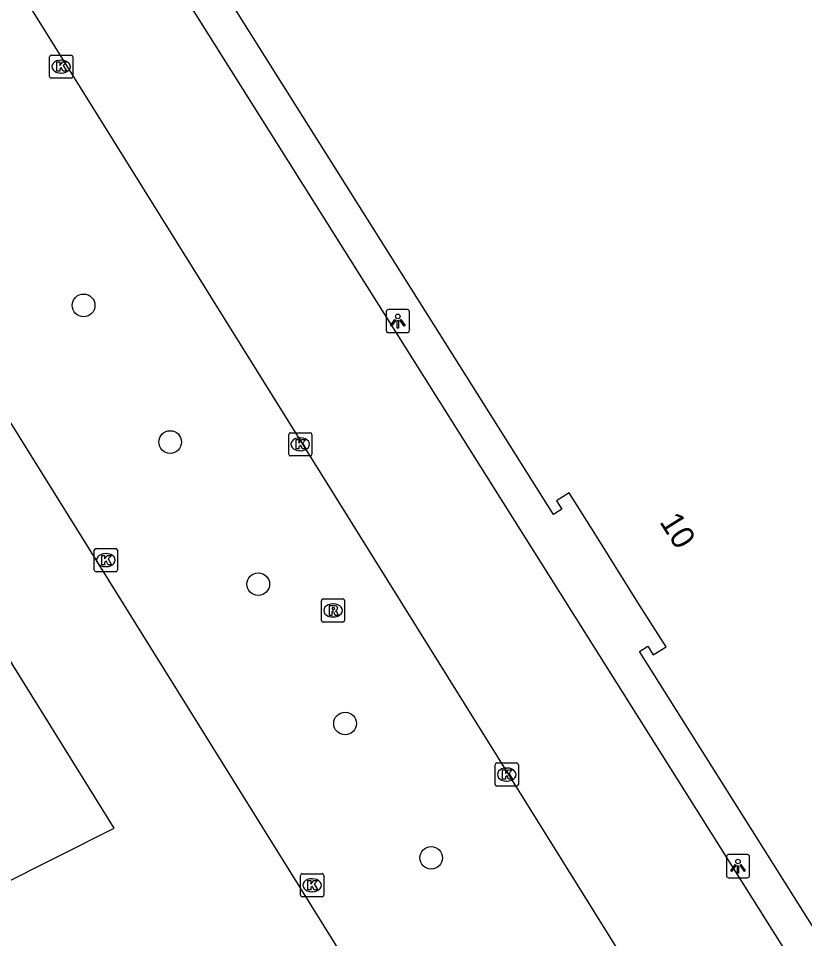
# Model space of a CAD drawing. Extents: x 158838 to 160074, y 386376 to 387776.
# Drawn here: x 159772.64 to 159806.53, y 387556.51 to 387596.21 of the extents above; entities that cross this region are included whole.
import ezdxf

# ---------------------------------------------------------------- set-up
doc = ezdxf.new("R2010")
doc.units = 0
for name, color, linetype in [('IMGEO_Boom', 7, 'Continuous'), ('IMGEO_Kolk', 7, 'Continuous'), ('IMGEO_Lichtpunt', 7, 'Continuous'), ('IMGEO_Pand', 7, 'Continuous'), ('IMGEO_Pand_nummerreeks', 7, 'Continuous'), ('IMGEO_Rijbaan_lokaal_open', 7, 'Continuous'), ('IMGEO_Rioolput', 7, 'Continuous')]:
    doc.layers.add(name, color=color, linetype=linetype)

msp = doc.modelspace()

# ---------------------------------------------------------------- linework, layer by layer
at = {"layer": 'IMGEO_Boom'}
for centre in [(159775.448, 387583.828), (159779.18, 387577.933), (159782.976, 387571.802), (159786.718, 387565.791), (159790.429, 387559.992)]:
    msp.add_circle(centre, 0.489, dxfattribs=at)
at = {"layer": 'IMGEO_Kolk'}
for p, q in [((159773.977, 387593.702), (159773.977, 387594.554)), ((159774.052, 387594.628), (159774.904, 387594.628)), ((159774.978, 387594.554), (159774.978, 387593.702)), ((159774.465, 387594.408), (159774.49, 387594.408)), ((159774.488, 387593.848), (159774.463, 387593.848)), ((159774.904, 387593.628), (159774.052, 387593.628)), ((159784.287, 387577.409), (159784.287, 387578.261)), ((159784.362, 387578.335), (159785.214, 387578.335)), ((159785.288, 387578.261), (159785.288, 387577.409)), ((159784.775, 387578.115), (159784.8, 387578.115)), ((159784.798, 387577.555), (159784.773, 387577.555)), ((159785.214, 387577.335), (159784.362, 387577.335)), ((159775.907, 387572.412), (159775.907, 387573.264)), ((159775.982, 387573.338), (159776.834, 387573.338)), ((159776.395, 387573.118), (159776.42, 387573.118)), ((159776.908, 387573.264), (159776.908, 387572.412)), ((159776.834, 387572.338), (159775.982, 387572.338)), ((159776.418, 387572.558), (159776.393, 387572.558)), ((159793.187, 387563.16), (159793.187, 387564.012)), ((159793.262, 387564.086), (159794.114, 387564.086)), ((159794.188, 387564.012), (159794.188, 387563.16)), ((159793.675, 387563.866), (159793.7, 387563.866)), ((159793.698, 387563.306), (159793.673, 387563.306)), ((159794.114, 387563.086), (159793.262, 387563.086)), ((159784.797, 387558.384), (159784.797, 387559.236)), ((159784.872, 387559.31), (159785.724, 387559.31)), ((159785.798, 387559.236), (159785.798, 387558.384)), ((159785.285, 387559.09), (159785.31, 387559.09)), ((159785.308, 387558.53), (159785.283, 387558.53)), ((159785.724, 387558.31), (159784.872, 387558.31))]:
    msp.add_line(p, q, dxfattribs=at)
for points in [[(159773.977, 387593.702), (159773.977, 387594.554)], [(159774.052, 387594.628), (159774.904, 387594.628)], [(159774.978, 387594.554), (159774.978, 387593.702)], [(159774.298, 387594.328), (159774.421, 387594.328), (159774.421, 387594.177), (159774.551, 387594.328), (159774.715, 387594.328), (159774.569, 387594.177), (159774.722, 387593.928), (159774.57, 387593.928), (159774.485, 387594.092), (159774.421, 387594.025), (159774.421, 387593.928), (159774.298, 387593.928), (159774.298, 387594.328)], [(159774.904, 387593.628), (159774.052, 387593.628)], [(159784.287, 387577.409), (159784.287, 387578.261)], [(159784.362, 387578.335), (159785.214, 387578.335)], [(159785.288, 387578.261), (159785.288, 387577.409)], [(159784.608, 387578.035), (159784.731, 387578.035), (159784.731, 387577.884), (159784.861, 387578.035), (159785.025, 387578.035), (159784.879, 387577.884), (159785.032, 387577.635), (159784.88, 387577.635), (159784.795, 387577.799), (159784.731, 387577.732), (159784.731, 387577.635), (159784.608, 387577.635), (159784.608, 387578.035)], [(159785.214, 387577.335), (159784.362, 387577.335)], [(159775.907, 387572.412), (159775.907, 387573.264)], [(159775.982, 387573.338), (159776.834, 387573.338)], [(159776.908, 387573.264), (159776.908, 387572.412)], [(159776.228, 387573.038), (159776.351, 387573.038), (159776.351, 387572.887), (159776.481, 387573.038), (159776.645, 387573.038), (159776.499, 387572.887), (159776.652, 387572.638), (159776.5, 387572.638), (159776.415, 387572.802), (159776.351, 387572.735), (159776.351, 387572.638), (159776.228, 387572.638), (159776.228, 387573.038)], [(159776.834, 387572.338), (159775.982, 387572.338)], [(159793.187, 387563.16), (159793.187, 387564.012)], [(159793.262, 387564.086), (159794.114, 387564.086)], [(159794.188, 387564.012), (159794.188, 387563.16)], [(159793.508, 387563.786), (159793.631, 387563.786), (159793.631, 387563.635), (159793.761, 387563.786), (159793.925, 387563.786), (159793.779, 387563.635), (159793.932, 387563.386), (159793.78, 387563.386), (159793.695, 387563.55), (159793.631, 387563.483), (159793.631, 387563.386), (159793.508, 387563.386), (159793.508, 387563.786)], [(159794.114, 387563.086), (159793.262, 387563.086)], [(159784.797, 387558.384), (159784.797, 387559.236)], [(159784.872, 387559.31), (159785.724, 387559.31)], [(159785.798, 387559.236), (159785.798, 387558.384)], [(159785.118, 387559.01), (159785.241, 387559.01), (159785.241, 387558.859), (159785.371, 387559.01), (159785.535, 387559.01), (159785.389, 387558.859), (159785.542, 387558.61), (159785.39, 387558.61), (159785.305, 387558.774), (159785.241, 387558.707), (159785.241, 387558.61), (159785.118, 387558.61), (159785.118, 387559.01)], [(159785.724, 387558.31), (159784.872, 387558.31)]]:
    msp.add_lwpolyline(points, dxfattribs=at)
for centre, start, end in [((159774.054, 387594.552), 91.552, 178.448), ((159774.054, 387594.552), 91.552, 178.448), ((159774.902, 387594.552), 1.552, 88.448), ((159774.902, 387594.552), 1.552, 88.448), ((159774.054, 387593.704), 181.552, 268.448), ((159774.054, 387593.704), 181.552, 268.448), ((159774.902, 387593.704), 271.552, 358.448), ((159774.902, 387593.704), 271.552, 358.448), ((159784.364, 387578.259), 91.552, 178.448), ((159784.364, 387578.259), 91.552, 178.448), ((159785.212, 387578.259), 1.552, 88.448), ((159785.212, 387578.259), 1.552, 88.448), ((159784.364, 387577.411), 181.552, 268.448), ((159784.364, 387577.411), 181.552, 268.448), ((159785.212, 387577.411), 271.552, 358.448), ((159785.212, 387577.411), 271.552, 358.448), ((159775.984, 387573.262), 91.552, 178.448), ((159775.984, 387573.262), 91.552, 178.448), ((159776.832, 387573.262), 1.552, 88.448), ((159776.832, 387573.262), 1.552, 88.448), ((159775.984, 387572.414), 181.552, 268.448), ((159775.984, 387572.414), 181.552, 268.448), ((159776.832, 387572.414), 271.552, 358.448), ((159776.832, 387572.414), 271.552, 358.448), ((159793.264, 387564.01), 91.552, 178.448), ((159793.264, 387564.01), 91.552, 178.448), ((159794.112, 387564.01), 1.552, 88.448), ((159794.112, 387564.01), 1.552, 88.448), ((159793.264, 387563.162), 181.552, 268.448), ((159793.264, 387563.162), 181.552, 268.448), ((159794.112, 387563.162), 271.552, 358.448), ((159794.112, 387563.162), 271.552, 358.448), ((159784.874, 387559.234), 91.552, 178.448), ((159784.874, 387559.234), 91.552, 178.448), ((159785.722, 387559.234), 1.552, 88.448), ((159785.722, 387559.234), 1.552, 88.448), ((159784.874, 387558.386), 181.552, 268.448), ((159784.874, 387558.386), 181.552, 268.448), ((159785.722, 387558.386), 271.552, 358.448), ((159785.722, 387558.386), 271.552, 358.448)]:
    msp.add_arc(centre, 0.0765, start, end, dxfattribs=at)
for centre, major_axis, ratio, start_param, end_param in [((159774.464, 387594.128), (-0.387, 0.002), 0.722429, 4.712389, 7.853982), ((159774.489, 387594.128), (-0.39, 0.002), 0.717154, 1.570796, 4.712389), ((159784.774, 387577.835), (-0.387, 0.002), 0.722429, 4.712389, 7.853982), ((159784.799, 387577.835), (-0.39, 0.002), 0.717154, 1.570796, 4.712389), ((159776.394, 387572.838), (-0.387, 0.002), 0.722429, 4.712389, 7.853982), ((159776.419, 387572.838), (-0.39, 0.002), 0.717154, 1.570796, 4.712389), ((159793.674, 387563.586), (-0.387, 0.002), 0.722429, 4.712389, 7.853982), ((159793.699, 387563.586), (-0.39, 0.002), 0.717154, 1.570796, 4.712389), ((159785.284, 387558.81), (-0.387, 0.002), 0.722429, 4.712389, 7.853982), ((159785.309, 387558.81), (-0.39, 0.002), 0.717154, 1.570796, 4.712389)]:
    msp.add_ellipse(centre, major_axis=major_axis, ratio=ratio, start_param=start_param, end_param=end_param, dxfattribs=at)
at = {"layer": 'IMGEO_Lichtpunt'}
for p, q in [((159788.494, 387583.553), (159788.494, 387582.746)), ((159788.494, 387583.553), (159788.494, 387582.746)), ((159789.396, 387583.648), (159788.588, 387583.648)), ((159789.396, 387583.648), (159788.588, 387583.648)), ((159789.49, 387582.746), (159789.49, 387583.553)), ((159789.49, 387582.746), (159789.49, 387583.553)), ((159788.588, 387582.652), (159789.396, 387582.652)), ((159788.588, 387582.652), (159789.396, 387582.652)), ((159803.159, 387560.036), (159803.159, 387559.229)), ((159803.159, 387560.036), (159803.159, 387559.229)), ((159804.061, 387560.131), (159803.253, 387560.131)), ((159804.061, 387560.131), (159803.253, 387560.131)), ((159804.155, 387559.229), (159804.155, 387560.036)), ((159804.155, 387559.229), (159804.155, 387560.036)), ((159803.253, 387559.135), (159804.061, 387559.135)), ((159803.253, 387559.135), (159804.061, 387559.135))]:
    msp.add_line(p, q, dxfattribs=at)
for points in [[(159788.868, 387583.217), (159788.907, 387583.189), (159788.719, 387582.927), (159788.681, 387582.954), (159788.868, 387583.217)], [(159788.97, 387583.169), (159789.017, 387583.169), (159789.017, 387582.847), (159788.97, 387582.847), (159788.97, 387583.169)], [(159789.08, 387583.189), (159789.118, 387583.216), (159789.305, 387582.954), (159789.266, 387582.926), (159789.08, 387583.189)], [(159803.533, 387559.7), (159803.572, 387559.672), (159803.384, 387559.41), (159803.346, 387559.437), (159803.533, 387559.7)], [(159803.635, 387559.652), (159803.682, 387559.652), (159803.682, 387559.33), (159803.635, 387559.33), (159803.635, 387559.652)], [(159803.745, 387559.672), (159803.783, 387559.699), (159803.97, 387559.437), (159803.931, 387559.409), (159803.745, 387559.672)]]:
    msp.add_lwpolyline(points, dxfattribs=at)
for centre in [(159788.993, 387583.351), (159803.658, 387559.834)]:
    msp.add_circle(centre, 0.0994, dxfattribs=at)
for centre, start, end in [((159788.588, 387583.553), 90, 180), ((159788.588, 387583.553), 90, 180), ((159789.396, 387583.553), 0, 90), ((159789.396, 387583.553), 0, 90), ((159788.588, 387582.746), 180, 270), ((159788.588, 387582.746), 180, 270), ((159789.396, 387582.746), 270, 0), ((159789.396, 387582.746), 270, 360), ((159803.253, 387560.036), 90, 180), ((159803.253, 387560.036), 90, 180), ((159804.061, 387560.036), 0, 90), ((159804.061, 387560.036), 0, 90), ((159803.253, 387559.229), 180, 270), ((159803.253, 387559.229), 180, 270), ((159804.061, 387559.229), 270, 0), ((159804.061, 387559.229), 270, 360)]:
    msp.add_arc(centre, 0.0946, start, end, dxfattribs=at)
at = {"layer": 'IMGEO_Pand'}
msp.add_lwpolyline([(159820.786, 387534.951), (159799.412, 387568.897), (159799.768, 387569.121), (159800.003, 387568.749), (159800.554, 387569.096), (159799.418, 387570.894), (159797.481, 387573.988), (159796.383, 387575.742), (159795.832, 387575.395), (159796.06, 387575.031), (159795.704, 387574.807), (159774.34, 387608.773), (159774.784, 387609.071)], dxfattribs=at)
at = {"layer": 'IMGEO_Rijbaan_lokaal_open'}
for points in [[(159803.054, 387548.62), (159802.97, 387548.816), (159763.499, 387612.177), (159754.846, 387606.792), (159794.401, 387543.235), (159803.054, 387548.62)], [(159773.011, 387607.934), (159817.479, 387537.258)], [(159771.547, 387569.651), (159754.789, 387561.277), (159759.228, 387552.456), (159776.759, 387561.277), (159771.547, 387569.651)]]:
    msp.add_lwpolyline(points, dxfattribs=at)
at = {"layer": 'IMGEO_Rioolput'}
for p, q in [((159785.699, 387570.239), (159785.699, 387571.091)), ((159785.774, 387571.165), (159786.626, 387571.165)), ((159786.7, 387571.091), (159786.7, 387570.239)), ((159786.187, 387570.945), (159786.212, 387570.945)), ((159786.21, 387570.385), (159786.185, 387570.385)), ((159786.626, 387570.165), (159785.774, 387570.165))]:
    msp.add_line(p, q, dxfattribs=at)
for points in [[(159785.699, 387570.239), (159785.699, 387571.091)], [(159785.774, 387571.165), (159786.626, 387571.165)], [(159786.7, 387571.091), (159786.7, 387570.239)], [(159786.288, 387570.863), (159786.036, 387570.865), (159786.036, 387570.465)], [(159786.214, 387570.784), (159786.16, 387570.784), (159786.16, 387570.703)], [(159786.16, 387570.703), (159786.212, 387570.703)], [(159786.036, 387570.465), (159786.16, 387570.465), (159786.16, 387570.627), (159786.171, 387570.627)], [(159786.218, 387570.598), (159786.289, 387570.465), (159786.429, 387570.465), (159786.364, 387570.591)], [(159786.626, 387570.165), (159785.774, 387570.165)]]:
    msp.add_lwpolyline(points, dxfattribs=at)
for centre, radius, start, end in [((159785.776, 387571.089), 0.0765, 91.552, 178.448), ((159785.776, 387571.089), 0.0765, 91.552, 178.448), ((159786.624, 387571.089), 0.0765, 1.552, 88.448), ((159786.624, 387571.089), 0.0765, 1.552, 88.448), ((159786.196, 387570.892), 0.19, 274.7715, 282.9687), ((159786.22, 387570.688), 0.0964, 77.0061, 93.1865), ((159786.234, 387570.745), 0.0378, 276.6634, 79.6772), ((159786.287, 387570.753), 0.109, 350.3612, 89.416), ((159786.285, 387570.753), 0.112, 277.5842, 350.9817), ((159786.17, 387570.574), 0.0533, 26.0293, 88.6989), ((159786.269, 387570.538), 0.108, 29.5134, 73.7905), ((159785.776, 387570.241), 0.0765, 181.552, 268.448), ((159785.776, 387570.241), 0.0765, 181.552, 268.448), ((159786.624, 387570.241), 0.0765, 271.552, 358.448), ((159786.624, 387570.241), 0.0765, 271.552, 358.448)]:
    msp.add_arc(centre, radius, start, end, dxfattribs=at)
for centre, major_axis, ratio, start_param, end_param in [((159786.186, 387570.665), (-0.387, 0.002), 0.722429, 4.712389, 7.853982), ((159786.211, 387570.665), (-0.39, 0.002), 0.717154, 1.570796, 4.712389)]:
    msp.add_ellipse(centre, major_axis=major_axis, ratio=ratio, start_param=start_param, end_param=end_param, dxfattribs=at)

# ---------------------------------------------------------------- texts
at = {"layer": 'IMGEO_Pand_nummerreeks'}
msp.add_text('10', height=1, rotation=302.1828, dxfattribs=at).set_placement((159800.249, 387574.492))

doc.saveas('drawing.dxf')
